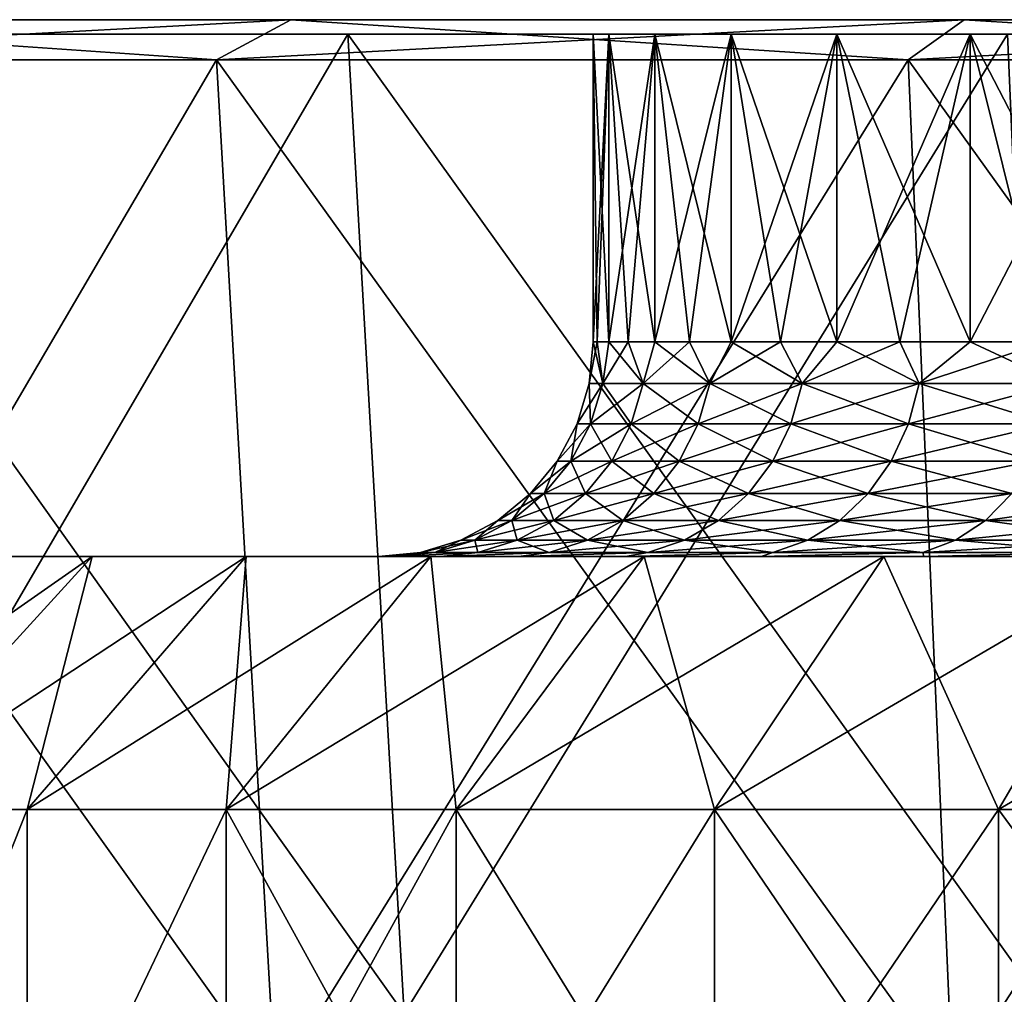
# Model space of a CAD drawing. Header units: metres. Extents: x -109 to 109, y -78 to 121.
# Tile 330 of 656: x -87.79 to -84.12, y 116.9 to 120.53. Entities that reach past the tile are written whole.
import ezdxf

# ---------------------------------------------------------------- set-up
doc = ezdxf.new("R2010")
doc.units = ezdxf.units.M
doc.layers.add('solid_508554_SW0001', color=7, linetype='CONTINUOUS')

msp = doc.modelspace()

# ---------------------------------------------------------------- linework, layer by layer
at = {"layer": 'solid_508554_SW0001'}
for points in [[(-89.555122, 120.375626, -2.237375), (-87.052757, 120.375626, -1.260948), (-89.213402, 120.525627, -3.016418)], [(-89.555122, 120.375626, -61.762623), (-89.213402, 120.525627, -60.983582), (-86.776527, 120.525627, -61.93446)], [(-87.052757, 120.375626, -62.739052), (-89.555122, 120.375626, -61.762623), (-86.776527, 120.525627, -61.93446)], [(-89.213402, 120.525627, -60.983582), (-89.213402, 120.525627, -3.016418), (-86.776527, 120.525627, -2.065542)], [(-87.052757, 120.375626, -1.260948), (-86.776527, 120.525627, -2.065542), (-89.213402, 120.525627, -3.016418)], [(-86.776527, 120.525627, -61.93446), (-89.213402, 120.525627, -60.983582), (-86.776527, 120.525627, -2.065542)], [(-87.052757, 120.375626, -1.260948), (-84.478271, 120.375626, -0.49449), (-86.776527, 120.525627, -2.065542)], [(-87.052757, 120.375626, -62.739052), (-86.776527, 120.525627, -61.93446), (-84.269417, 120.525627, -62.680855)], [(-84.478271, 120.375626, -63.505508), (-87.052757, 120.375626, -62.739052), (-84.269417, 120.525627, -62.680855)], [(-86.776527, 120.525627, -61.93446), (-86.776527, 120.525627, -2.065542), (-84.269417, 120.525627, -1.319146)], [(-84.478271, 120.375626, -0.49449), (-84.269417, 120.525627, -1.319146), (-86.776527, 120.525627, -2.065542)], [(-84.269417, 120.525627, -62.680855), (-86.776527, 120.525627, -61.93446), (-84.269417, 120.525627, -1.319146)], [(-84.478271, 120.375626, -0.49449), (-81.849228, 120.375626, 0.056758), (-84.269417, 120.525627, -1.319146)], [(-84.478271, 120.375626, -63.505508), (-84.269417, 120.525627, -62.680855), (-81.709183, 120.525627, -63.21767)], [(-81.849228, 120.375626, -64.056755), (-84.478271, 120.375626, -63.505508), (-81.709183, 120.525627, -63.21767)], [(-84.269417, 120.525627, -62.680855), (-84.269417, 120.525627, -1.319146), (-81.709183, 120.525627, -0.782329)], [(-81.849228, 120.375626, 0.056758), (-81.709183, 120.525627, -0.782329), (-84.269417, 120.525627, -1.319146)], [(-81.709183, 120.525627, -63.21767), (-84.269417, 120.525627, -62.680855), (-81.709183, 120.525627, -0.782329)], [(-107.493866, 120.472069, -32), (-85.650002, 120.472069, -32), (-85.592468, 120.472069, -30.975542)], [(-107.388008, 120.472069, -34.559429), (-85.650002, 120.472069, -32), (-107.493866, 120.472069, -32)], [(-107.493866, 120.472069, -32), (-85.592468, 120.472069, -30.975542), (-85.420593, 120.472069, -29.963955)], [(-107.388008, 120.472069, -29.440571), (-107.493866, 120.472069, -32), (-85.420593, 120.472069, -29.963955)], [(-107.388008, 120.472069, -34.559429), (-85.592468, 120.472069, -33.024456), (-85.650002, 120.472069, -32)], [(-107.388008, 120.472069, -34.559429), (-85.136536, 120.472069, -35.022038), (-85.420593, 120.472069, -34.036045)], [(-107.071152, 120.472069, -37.101395), (-85.136536, 120.472069, -35.022038), (-107.388008, 120.472069, -34.559429)], [(-107.388008, 120.472069, -34.559429), (-85.420593, 120.472069, -34.036045), (-85.592468, 120.472069, -33.024456)], [(-107.388008, 120.472069, -29.440571), (-85.420593, 120.472069, -29.963955), (-85.136536, 120.472069, -28.977964)], [(-107.388008, 120.472069, -29.440571), (-85.136536, 120.472069, -28.977964), (-84.743866, 120.472069, -28.029972)], [(-107.388008, 120.472069, -29.440571), (-84.743866, 120.472069, -28.029972), (-84.24752, 120.472069, -27.131905)], [(-107.388008, 120.472069, -29.440571), (-84.24752, 120.472069, -27.131905), (-107.071152, 120.472069, -26.898607)], [(-107.071152, 120.472069, -37.101395), (-83.653748, 120.472069, -37.704941), (-84.24752, 120.472069, -36.868095)], [(-106.545464, 120.472069, -39.608521), (-83.653748, 120.472069, -37.704941), (-107.071152, 120.472069, -37.101395)], [(-107.071152, 120.472069, -37.101395), (-84.24752, 120.472069, -36.868095), (-84.743866, 120.472069, -35.970028)], [(-107.071152, 120.472069, -37.101395), (-84.743866, 120.472069, -35.970028), (-85.136536, 120.472069, -35.022038)], [(-107.071152, 120.472069, -26.898607), (-84.24752, 120.472069, -27.131905), (-83.653748, 120.472069, -26.295057)], [(-107.071152, 120.472069, -26.898607), (-83.653748, 120.472069, -26.295057), (-82.970009, 120.472069, -25.529959)], [(-107.071152, 120.472069, -26.898607), (-82.970009, 120.472069, -25.529959), (-82.204918, 120.472069, -24.84623)], [(-107.071152, 120.472069, -26.898607), (-82.204918, 120.472069, -24.84623), (-106.545464, 120.472069, -24.391479)], [(-106.545464, 120.472069, -39.608521), (-81.368088, 120.472069, -39.747532), (-82.204918, 120.472069, -39.15377)], [(-105.814537, 120.472069, -42.063679), (-81.368088, 120.472069, -39.747532), (-106.545464, 120.472069, -39.608521)], [(-106.545464, 120.472069, -39.608521), (-82.204918, 120.472069, -39.15377), (-82.970009, 120.472069, -38.470043)], [(-106.545464, 120.472069, -39.608521), (-82.970009, 120.472069, -38.470043), (-83.653748, 120.472069, -37.704941)], [(-106.545464, 120.472069, -24.391479), (-82.204918, 120.472069, -24.84623), (-81.368088, 120.472069, -24.25247)], [(-106.545464, 120.472069, -24.391479), (-81.368088, 120.472069, -24.25247), (-80.470047, 120.472069, -23.75614)], [(-106.545464, 120.472069, -24.391479), (-80.470047, 120.472069, -23.75614), (-79.522072, 120.472069, -23.363476)], [(-106.545464, 120.472069, -24.391479), (-79.522072, 120.472069, -23.363476), (-78.536087, 120.472069, -23.079414)], [(-106.545464, 120.472069, -24.391479), (-78.536087, 120.472069, -23.079414), (-77.524483, 120.472069, -22.907536)], [(-106.545464, 120.472069, -24.391479), (-77.524483, 120.472069, -22.907536), (-76.5, 120.472069, -22.850002)], [(-106.545464, 120.472069, -24.391479), (-76.5, 120.472069, -22.850002), (-105.814537, 120.472069, -21.936319)], [(-105.814537, 120.472069, -42.063679), (-76.5, 120.472069, -41.149998), (-77.524483, 120.472069, -41.092464)], [(-47.185463, 120.472069, -42.063679), (-76.5, 120.472069, -41.149998), (-105.814537, 120.472069, -42.063679)], [(-105.814537, 120.472069, -42.063679), (-77.524483, 120.472069, -41.092464), (-78.536087, 120.472069, -40.920586)], [(-105.814537, 120.472069, -42.063679), (-78.536087, 120.472069, -40.920586), (-79.522072, 120.472069, -40.636524)], [(-105.814537, 120.472069, -42.063679), (-79.522072, 120.472069, -40.636524), (-80.470047, 120.472069, -40.243858)], [(-105.814537, 120.472069, -42.063679), (-80.470047, 120.472069, -40.243858), (-81.368088, 120.472069, -39.747532)], [(-105.814537, 120.472069, -21.936319), (-76.5, 120.472069, -22.850002), (-47.185463, 120.472069, -21.936319)], [(-47.185463, 120.472069, -42.063679), (-105.814537, 120.472069, -42.063679), (-104.883354, 120.472069, -44.450096)], [(-105.814537, 120.472069, -21.936319), (-47.185463, 120.472069, -21.936319), (-48.116646, 120.472069, -19.549902)], [(-105.814537, 120.472069, -21.936319), (-48.116646, 120.472069, -19.549902), (-104.883354, 120.472069, -19.549902)], [(-48.116646, 120.472069, -44.450096), (-104.883354, 120.472069, -44.450096), (-103.758278, 120.472069, -46.751465)], [(-47.185463, 120.472069, -42.063679), (-104.883354, 120.472069, -44.450096), (-48.116646, 120.472069, -44.450096)], [(-104.883354, 120.472069, -19.549902), (-48.116646, 120.472069, -19.549902), (-49.241718, 120.472069, -17.248533)], [(-104.883354, 120.472069, -19.549902), (-49.241718, 120.472069, -17.248533), (-103.758278, 120.472069, -17.248533)], [(-49.241718, 120.472069, -46.751465), (-103.758278, 120.472069, -46.751465), (-102.447006, 120.472069, -48.952061)], [(-48.116646, 120.472069, -44.450096), (-103.758278, 120.472069, -46.751465), (-49.241718, 120.472069, -46.751465)], [(-103.758278, 120.472069, -17.248533), (-49.241718, 120.472069, -17.248533), (-50.55299, 120.472069, -15.047938)], [(-103.758278, 120.472069, -17.248533), (-50.55299, 120.472069, -15.047938), (-102.447006, 120.472069, -15.047938)], [(-50.55299, 120.472069, -48.952061), (-102.447006, 120.472069, -48.952061), (-100.958496, 120.472069, -51.03685)], [(-49.241718, 120.472069, -46.751465), (-102.447006, 120.472069, -48.952061), (-50.55299, 120.472069, -48.952061)], [(-102.447006, 120.472069, -15.047938), (-50.55299, 120.472069, -15.047938), (-52.041504, 120.472069, -12.963151)], [(-102.447006, 120.472069, -15.047938), (-52.041504, 120.472069, -12.963151), (-100.958496, 120.472069, -12.963151)], [(-52.041504, 120.472069, -51.03685), (-100.958496, 120.472069, -51.03685), (-99.302917, 120.472069, -52.991585)], [(-50.55299, 120.472069, -48.952061), (-100.958496, 120.472069, -51.03685), (-52.041504, 120.472069, -51.03685)], [(-100.958496, 120.472069, -12.963151), (-52.041504, 120.472069, -12.963151), (-53.697083, 120.472069, -11.008415)], [(-100.958496, 120.472069, -12.963151), (-53.697083, 120.472069, -11.008415), (-99.302917, 120.472069, -11.008415)], [(-53.697083, 120.472069, -52.991585), (-99.302917, 120.472069, -52.991585), (-97.491585, 120.472069, -54.802917)], [(-52.041504, 120.472069, -51.03685), (-99.302917, 120.472069, -52.991585), (-53.697083, 120.472069, -52.991585)], [(-99.302917, 120.472069, -11.008415), (-53.697083, 120.472069, -11.008415), (-55.508415, 120.472069, -9.197082)], [(-99.302917, 120.472069, -11.008415), (-55.508415, 120.472069, -9.197082), (-97.491585, 120.472069, -9.197082)], [(-55.508415, 120.472069, -54.802917), (-97.491585, 120.472069, -54.802917), (-95.53685, 120.472069, -56.458496)], [(-53.697083, 120.472069, -52.991585), (-97.491585, 120.472069, -54.802917), (-55.508415, 120.472069, -54.802917)], [(-97.491585, 120.472069, -9.197082), (-55.508415, 120.472069, -9.197082), (-57.46315, 120.472069, -7.541502)], [(-97.491585, 120.472069, -9.197082), (-57.46315, 120.472069, -7.541502), (-95.53685, 120.472069, -7.541502)], [(-57.46315, 120.472069, -56.458496), (-95.53685, 120.472069, -56.458496), (-93.452065, 120.472069, -57.94701)], [(-55.508415, 120.472069, -54.802917), (-95.53685, 120.472069, -56.458496), (-57.46315, 120.472069, -56.458496)], [(-95.53685, 120.472069, -7.541502), (-57.46315, 120.472069, -7.541502), (-59.547939, 120.472069, -6.052991)], [(-95.53685, 120.472069, -7.541502), (-59.547939, 120.472069, -6.052991), (-93.452065, 120.472069, -6.052991)], [(-59.547939, 120.472069, -57.94701), (-93.452065, 120.472069, -57.94701), (-91.251465, 120.472069, -59.258282)], [(-57.46315, 120.472069, -56.458496), (-93.452065, 120.472069, -57.94701), (-59.547939, 120.472069, -57.94701)], [(-93.452065, 120.472069, -6.052991), (-59.547939, 120.472069, -6.052991), (-61.748535, 120.472069, -4.741719)], [(-93.452065, 120.472069, -6.052991), (-61.748535, 120.472069, -4.741719), (-91.251465, 120.472069, -4.741719)], [(-61.748535, 120.472069, -59.258282), (-91.251465, 120.472069, -59.258282), (-88.950096, 120.472069, -60.383354)], [(-59.547939, 120.472069, -57.94701), (-91.251465, 120.472069, -59.258282), (-61.748535, 120.472069, -59.258282)], [(-91.251465, 120.472069, -4.741719), (-61.748535, 120.472069, -4.741719), (-64.049904, 120.472069, -3.616647)], [(-91.251465, 120.472069, -4.741719), (-64.049904, 120.472069, -3.616647), (-88.950096, 120.472069, -3.616647)], [(-88.950096, 120.472069, -60.383354), (-88.691635, 116.823257, -59.794167), (-86.354774, 116.823257, -60.706013)], [(-86.563683, 120.472069, -61.314537), (-88.950096, 120.472069, -60.383354), (-86.354774, 116.823257, -60.706013)], [(-64.049904, 120.472069, -60.383354), (-88.950096, 120.472069, -60.383354), (-86.563683, 120.472069, -61.314537)], [(-61.748535, 120.472069, -59.258282), (-88.950096, 120.472069, -60.383354), (-64.049904, 120.472069, -60.383354)], [(-88.950096, 120.472069, -3.616647), (-86.563683, 120.472069, -2.685465), (-88.691658, 116.823257, -4.205842)], [(-88.950096, 120.472069, -3.616647), (-64.049904, 120.472069, -3.616647), (-66.436317, 120.472069, -2.685465)], [(-88.950096, 120.472069, -3.616647), (-66.436317, 120.472069, -2.685465), (-86.563683, 120.472069, -2.685465)], [(-86.563683, 120.472069, -2.685465), (-86.354782, 116.823257, -3.29399), (-88.691658, 116.823257, -4.205842)], [(-86.563683, 120.472069, -61.314537), (-86.354774, 116.823257, -60.706013), (-83.950592, 116.823257, -61.421768)], [(-84.108521, 120.472069, -62.045467), (-86.563683, 120.472069, -61.314537), (-83.950592, 116.823257, -61.421768)], [(-66.436317, 120.472069, -61.314537), (-86.563683, 120.472069, -61.314537), (-84.108521, 120.472069, -62.045467)], [(-64.049904, 120.472069, -60.383354), (-86.563683, 120.472069, -61.314537), (-66.436317, 120.472069, -61.314537)], [(-86.563683, 120.472069, -2.685465), (-84.108521, 120.472069, -1.954533), (-86.354782, 116.823257, -3.29399)], [(-86.563683, 120.472069, -2.685465), (-66.436317, 120.472069, -2.685465), (-68.891479, 120.472069, -1.954533)], [(-86.563683, 120.472069, -2.685465), (-68.891479, 120.472069, -1.954533), (-84.108521, 120.472069, -1.954533)], [(-84.108521, 120.472069, -1.954533), (-83.9506, 116.823257, -2.578234), (-86.354782, 116.823257, -3.29399)], [(-85.592468, 120.472069, -33.024456), (-85.650002, 119.325623, -32), (-85.650002, 120.472069, -32)], [(-85.635605, 119.325623, -31.486956), (-85.650002, 120.472069, -32), (-85.650002, 119.325623, -32)], [(-85.635605, 119.325623, -31.486956), (-85.592468, 119.325623, -30.975527), (-85.650002, 120.472069, -32)], [(-85.592468, 120.472069, -30.975542), (-85.650002, 120.472069, -32), (-85.592468, 119.325623, -30.975527)], [(-85.592468, 120.472069, -33.024456), (-85.635605, 119.325623, -32.513042), (-85.650002, 119.325623, -32)], [(-85.592468, 120.472069, -33.024456), (-85.592468, 119.325623, -33.024475), (-85.635605, 119.325623, -32.513042)], [(-85.420593, 120.472069, -34.036045), (-85.520721, 119.325623, -33.532681), (-85.592468, 119.325623, -33.024475)], [(-85.592468, 120.472069, -33.024456), (-85.420593, 120.472069, -34.036045), (-85.592468, 119.325623, -33.024475)], [(-85.592468, 120.472069, -30.975542), (-85.520721, 119.325623, -30.467319), (-85.420593, 119.325623, -29.963936)], [(-85.420593, 120.472069, -29.963955), (-85.592468, 120.472069, -30.975542), (-85.420593, 119.325623, -29.963936)], [(-85.592468, 120.472069, -30.975542), (-85.592468, 119.325623, -30.975527), (-85.520721, 119.325623, -30.467319)], [(-85.420593, 120.472069, -34.036045), (-85.420593, 119.325623, -34.036064), (-85.520721, 119.325623, -33.532681)], [(-85.136536, 120.472069, -35.022038), (-85.292397, 119.325623, -34.533043), (-85.420593, 119.325623, -34.036064)], [(-85.420593, 120.472069, -34.036045), (-85.136536, 120.472069, -35.022038), (-85.420593, 119.325623, -34.036064)], [(-85.420593, 120.472069, -29.963955), (-85.292397, 119.325623, -29.466959), (-85.136536, 119.325623, -28.977951)], [(-85.136536, 120.472069, -28.977964), (-85.420593, 120.472069, -29.963955), (-85.136536, 119.325623, -28.977951)], [(-85.420593, 120.472069, -29.963955), (-85.420593, 119.325623, -29.963936), (-85.292397, 119.325623, -29.466959)], [(-85.136536, 120.472069, -35.022038), (-85.136536, 119.325623, -35.022049), (-85.292397, 119.325623, -34.533043)], [(-84.743866, 120.472069, -35.970028), (-84.953499, 119.325623, -35.501549), (-85.136536, 119.325623, -35.022049)], [(-85.136536, 120.472069, -35.022038), (-84.743866, 120.472069, -35.970028), (-85.136536, 119.325623, -35.022049)], [(-85.136536, 120.472069, -28.977964), (-84.953499, 119.325623, -28.498451), (-84.743866, 119.325623, -28.029968)], [(-84.743866, 120.472069, -28.029972), (-85.136536, 120.472069, -28.977964), (-84.743866, 119.325623, -28.029968)], [(-85.136536, 120.472069, -28.977964), (-85.136536, 119.325623, -28.977951), (-84.953499, 119.325623, -28.498451)], [(-84.743866, 120.472069, -35.970028), (-84.743866, 119.325623, -35.970032), (-84.953499, 119.325623, -35.501549)], [(-84.24752, 120.472069, -36.868095), (-84.508301, 119.325623, -36.426022), (-84.743866, 119.325623, -35.970032)], [(-84.743866, 120.472069, -35.970028), (-84.24752, 120.472069, -36.868095), (-84.743866, 119.325623, -35.970032)], [(-84.743866, 120.472069, -28.029972), (-84.508301, 119.325623, -27.573978), (-84.247528, 119.325623, -27.131912)], [(-84.24752, 120.472069, -27.131905), (-84.743866, 120.472069, -28.029972), (-84.247528, 119.325623, -27.131912)], [(-84.743866, 120.472069, -28.029972), (-84.743866, 119.325623, -28.029968), (-84.508301, 119.325623, -27.573978)], [(-84.24752, 120.472069, -36.868095), (-84.247528, 119.325623, -36.868088), (-84.508301, 119.325623, -36.426022)], [(-83.653748, 120.472069, -37.704941), (-83.962387, 119.325623, -37.294834), (-84.247528, 119.325623, -36.868088)], [(-84.24752, 120.472069, -36.868095), (-83.653748, 120.472069, -37.704941), (-84.247528, 119.325623, -36.868088)], [(-84.24752, 120.472069, -27.131905), (-84.247528, 119.325623, -27.131912), (-83.962387, 119.325623, -26.705164)], [(-84.24752, 120.472069, -27.131905), (-83.962387, 119.325623, -26.705164), (-83.653763, 119.325623, -26.295074)], [(-83.653748, 120.472069, -26.295057), (-84.24752, 120.472069, -27.131905), (-83.653763, 119.325623, -26.295074)], [(-89.285042, 116.562782, -61.146954), (-89.555122, 120.375626, -61.762623), (-87.052757, 120.375626, -62.739052)], [(-86.834442, 116.562782, -1.896821), (-87.052757, 120.375626, -1.260948), (-89.555122, 120.375626, -2.237375)], [(-89.285042, 116.562782, -2.853048), (-86.834442, 116.562782, -1.896821), (-89.555122, 120.375626, -2.237375)], [(-86.834442, 116.562782, -62.10318), (-89.285042, 116.562782, -61.146954), (-87.052757, 120.375626, -62.739052)], [(-86.834442, 116.562782, -62.10318), (-87.052757, 120.375626, -62.739052), (-84.478271, 120.375626, -63.505508)], [(-84.313232, 116.562782, -1.146225), (-84.478271, 120.375626, -0.49449), (-87.052757, 120.375626, -1.260948)], [(-86.834442, 116.562782, -1.896821), (-84.313232, 116.562782, -1.146225), (-87.052757, 120.375626, -1.260948)], [(-84.313232, 116.562782, -62.853775), (-86.834442, 116.562782, -62.10318), (-84.478271, 120.375626, -63.505508)], [(-84.313232, 116.562782, -62.853775), (-84.478271, 120.375626, -63.505508), (-81.849228, 120.375626, -64.056755)], [(-81.738663, 116.562782, -0.606395), (-81.849228, 120.375626, 0.056758), (-84.478271, 120.375626, -0.49449)], [(-84.313232, 116.562782, -1.146225), (-81.738663, 116.562782, -0.606395), (-84.478271, 120.375626, -0.49449)], [(-81.738663, 116.562782, -63.393604), (-84.313232, 116.562782, -62.853775), (-81.849228, 120.375626, -64.056755)], [(-85.665192, 119.170479, -32), (-85.650002, 119.325623, -32), (-85.635605, 119.325623, -32.513042)], [(-85.614983, 119.170479, -31.041977), (-85.650002, 119.325623, -32), (-85.665192, 119.170479, -32)], [(-85.614983, 119.170479, -32.958023), (-85.665192, 119.170479, -32), (-85.635605, 119.325623, -32.513042)], [(-85.614983, 119.170479, -31.041977), (-85.635605, 119.325623, -31.486956), (-85.650002, 119.325623, -32)], [(-85.614983, 119.170479, -32.958023), (-85.635605, 119.325623, -32.513042), (-85.592468, 119.325623, -33.024475)], [(-85.614983, 119.170479, -31.041977), (-85.592468, 119.325623, -30.975527), (-85.635605, 119.325623, -31.486956)], [(-85.614983, 119.170479, -32.958023), (-85.592468, 119.325623, -33.024475), (-85.520721, 119.325623, -33.532681)], [(-85.464905, 119.170479, -33.905548), (-85.614983, 119.170479, -32.958023), (-85.520721, 119.325623, -33.532681)], [(-85.614983, 119.170479, -31.041977), (-85.464905, 119.170479, -30.09445), (-85.592468, 119.325623, -30.975527)], [(-85.464905, 119.170479, -30.09445), (-85.520721, 119.325623, -30.467319), (-85.592468, 119.325623, -30.975527)], [(-85.464905, 119.170479, -33.905548), (-85.520721, 119.325623, -33.532681), (-85.420593, 119.325623, -34.036064)], [(-85.464905, 119.170479, -30.09445), (-85.420593, 119.325623, -29.963936), (-85.520721, 119.325623, -30.467319)], [(-85.464905, 119.170479, -33.905548), (-85.420593, 119.325623, -34.036064), (-85.292397, 119.325623, -34.533043)], [(-85.216614, 119.170479, -34.832199), (-85.464905, 119.170479, -33.905548), (-85.292397, 119.325623, -34.533043)], [(-85.464905, 119.170479, -30.09445), (-85.216614, 119.170479, -29.167801), (-85.420593, 119.325623, -29.963936)], [(-85.216614, 119.170479, -29.167801), (-85.292397, 119.325623, -29.466959), (-85.420593, 119.325623, -29.963936)], [(-85.216614, 119.170479, -34.832199), (-85.292397, 119.325623, -34.533043), (-85.136536, 119.325623, -35.022049)], [(-85.216614, 119.170479, -29.167801), (-85.136536, 119.325623, -28.977951), (-85.292397, 119.325623, -29.466959)], [(-85.216614, 119.170479, -34.832199), (-85.136536, 119.325623, -35.022049), (-84.953499, 119.325623, -35.501549)], [(-84.872818, 119.170479, -35.727818), (-85.216614, 119.170479, -34.832199), (-84.953499, 119.325623, -35.501549)], [(-85.216614, 119.170479, -29.167801), (-84.872818, 119.170479, -28.272182), (-85.136536, 119.325623, -28.977951)], [(-84.872818, 119.170479, -28.272182), (-84.953499, 119.325623, -28.498451), (-85.136536, 119.325623, -28.977951)], [(-84.872818, 119.170479, -35.727818), (-84.953499, 119.325623, -35.501549), (-84.743866, 119.325623, -35.970032)], [(-84.872818, 119.170479, -28.272182), (-84.743866, 119.325623, -28.029968), (-84.953499, 119.325623, -28.498451)], [(-84.872818, 119.170479, -35.727818), (-84.743866, 119.325623, -35.970032), (-84.508301, 119.325623, -36.426022)], [(-84.437286, 119.170479, -36.582596), (-84.872818, 119.170479, -35.727818), (-84.508301, 119.325623, -36.426022)], [(-84.872818, 119.170479, -28.272182), (-84.437286, 119.170479, -27.417406), (-84.743866, 119.325623, -28.029968)], [(-84.437286, 119.170479, -27.417406), (-84.508301, 119.325623, -27.573978), (-84.743866, 119.325623, -28.029968)], [(-84.437286, 119.170479, -36.582596), (-84.508301, 119.325623, -36.426022), (-84.247528, 119.325623, -36.868088)], [(-84.437286, 119.170479, -27.417406), (-84.247528, 119.325623, -27.131912), (-84.508301, 119.325623, -27.573978)], [(-84.437286, 119.170479, -36.582596), (-84.247528, 119.325623, -36.868088), (-83.962387, 119.325623, -37.294834)], [(-83.914795, 119.170479, -37.387161), (-84.437286, 119.170479, -36.582596), (-83.962387, 119.325623, -37.294834)], [(-84.437286, 119.170479, -27.417406), (-83.914795, 119.170479, -26.612837), (-84.247528, 119.325623, -27.131912)], [(-83.914795, 119.170479, -26.612837), (-83.962387, 119.325623, -26.705164), (-84.247528, 119.325623, -27.131912)], [(-85.710594, 119.020203, -32), (-85.665192, 119.170479, -32), (-85.614983, 119.170479, -32.958023)], [(-85.660141, 119.020203, -31.037231), (-85.665192, 119.170479, -32), (-85.710594, 119.020203, -32)], [(-85.660141, 119.020203, -32.962769), (-85.710594, 119.020203, -32), (-85.614983, 119.170479, -32.958023)], [(-85.660141, 119.020203, -31.037231), (-85.614983, 119.170479, -31.041977), (-85.665192, 119.170479, -32)], [(-85.660141, 119.020203, -32.962769), (-85.614983, 119.170479, -32.958023), (-85.464905, 119.170479, -33.905548)], [(-85.509323, 119.020203, -33.914989), (-85.660141, 119.020203, -32.962769), (-85.464905, 119.170479, -33.905548)], [(-85.660141, 119.020203, -31.037231), (-85.509323, 119.020203, -30.085009), (-85.614983, 119.170479, -31.041977)], [(-85.509323, 119.020203, -30.085009), (-85.464905, 119.170479, -30.09445), (-85.614983, 119.170479, -31.041977)], [(-85.509323, 119.020203, -33.914989), (-85.464905, 119.170479, -33.905548), (-85.216614, 119.170479, -34.832199)], [(-85.259796, 119.020203, -34.84623), (-85.509323, 119.020203, -33.914989), (-85.216614, 119.170479, -34.832199)], [(-85.509323, 119.020203, -30.085009), (-85.259796, 119.020203, -29.153769), (-85.464905, 119.170479, -30.09445)], [(-85.259796, 119.020203, -29.153769), (-85.216614, 119.170479, -29.167801), (-85.464905, 119.170479, -30.09445)], [(-85.259796, 119.020203, -34.84623), (-85.216614, 119.170479, -34.832199), (-84.872818, 119.170479, -35.727818)], [(-84.914299, 119.020203, -35.746288), (-85.259796, 119.020203, -34.84623), (-84.872818, 119.170479, -35.727818)], [(-85.259796, 119.020203, -29.153769), (-84.914299, 119.020203, -28.253714), (-85.216614, 119.170479, -29.167801)], [(-84.914299, 119.020203, -28.253714), (-84.872818, 119.170479, -28.272182), (-85.216614, 119.170479, -29.167801)], [(-84.914299, 119.020203, -35.746288), (-84.872818, 119.170479, -35.727818), (-84.437286, 119.170479, -36.582596)], [(-84.476608, 119.020203, -36.605297), (-84.914299, 119.020203, -35.746288), (-84.437286, 119.170479, -36.582596)], [(-84.914299, 119.020203, -28.253714), (-84.476608, 119.020203, -27.394701), (-84.872818, 119.170479, -28.272182)], [(-84.476608, 119.020203, -27.394701), (-84.437286, 119.170479, -27.417406), (-84.872818, 119.170479, -28.272182)], [(-84.476608, 119.020203, -36.605297), (-84.437286, 119.170479, -36.582596), (-83.914795, 119.170479, -37.387161)], [(-83.95153, 119.020203, -37.413853), (-84.476608, 119.020203, -36.605297), (-83.914795, 119.170479, -37.387161)], [(-84.476608, 119.020203, -27.394701), (-83.95153, 119.020203, -26.586147), (-84.437286, 119.170479, -27.417406)], [(-83.95153, 119.020203, -26.586147), (-83.914795, 119.170479, -26.612837), (-84.437286, 119.170479, -27.417406)], [(-85.784477, 118.881691, -32), (-85.710594, 119.020203, -32), (-85.660141, 119.020203, -32.962769)], [(-85.733612, 118.881691, -31.029509), (-85.710594, 119.020203, -32), (-85.784477, 118.881691, -32)], [(-85.733612, 118.881691, -32.970493), (-85.784477, 118.881691, -32), (-85.660141, 119.020203, -32.962769)], [(-85.733612, 118.881691, -31.029509), (-85.660141, 119.020203, -31.037231), (-85.710594, 119.020203, -32)], [(-85.733612, 118.881691, -32.970493), (-85.660141, 119.020203, -32.962769), (-85.509323, 119.020203, -33.914989)], [(-85.581589, 118.881691, -33.930351), (-85.733612, 118.881691, -32.970493), (-85.509323, 119.020203, -33.914989)], [(-85.733612, 118.881691, -31.029509), (-85.581589, 118.881691, -30.069649), (-85.660141, 119.020203, -31.037231)], [(-85.581589, 118.881691, -30.069649), (-85.509323, 119.020203, -30.085009), (-85.660141, 119.020203, -31.037231)], [(-85.581589, 118.881691, -33.930351), (-85.509323, 119.020203, -33.914989), (-85.259796, 119.020203, -34.84623)], [(-85.330063, 118.881691, -34.869061), (-85.581589, 118.881691, -33.930351), (-85.259796, 119.020203, -34.84623)], [(-85.581589, 118.881691, -30.069649), (-85.330063, 118.881691, -29.130939), (-85.509323, 119.020203, -30.085009)], [(-85.330063, 118.881691, -29.130939), (-85.259796, 119.020203, -29.153769), (-85.509323, 119.020203, -30.085009)], [(-85.330063, 118.881691, -34.869061), (-85.259796, 119.020203, -34.84623), (-84.914299, 119.020203, -35.746288)], [(-84.981789, 118.881691, -35.776337), (-85.330063, 118.881691, -34.869061), (-84.914299, 119.020203, -35.746288)], [(-85.330063, 118.881691, -29.130939), (-84.981789, 118.881691, -28.223663), (-85.259796, 119.020203, -29.153769)], [(-84.981789, 118.881691, -28.223663), (-84.914299, 119.020203, -28.253714), (-85.259796, 119.020203, -29.153769)], [(-84.981789, 118.881691, -35.776337), (-84.914299, 119.020203, -35.746288), (-84.476608, 119.020203, -36.605297)], [(-84.540588, 118.881691, -36.642239), (-84.981789, 118.881691, -35.776337), (-84.476608, 119.020203, -36.605297)], [(-84.981789, 118.881691, -28.223663), (-84.540588, 118.881691, -27.357761), (-84.914299, 119.020203, -28.253714)], [(-84.540588, 118.881691, -27.357761), (-84.476608, 119.020203, -27.394701), (-84.914299, 119.020203, -28.253714)], [(-84.540588, 118.881691, -36.642239), (-84.476608, 119.020203, -36.605297), (-83.95153, 119.020203, -37.413853)], [(-84.011299, 118.881691, -37.457279), (-84.540588, 118.881691, -36.642239), (-83.95153, 119.020203, -37.413853)], [(-84.540588, 118.881691, -27.357761), (-84.011299, 118.881691, -26.542723), (-84.476608, 119.020203, -27.394701)], [(-84.011299, 118.881691, -26.542723), (-83.95153, 119.020203, -26.586147), (-84.476608, 119.020203, -27.394701)], [(-85.88398, 118.760277, -32), (-85.784477, 118.881691, -32), (-85.733612, 118.881691, -32.970493)], [(-85.832573, 118.760277, -31.019106), (-85.784477, 118.881691, -32), (-85.88398, 118.760277, -32)], [(-85.832573, 118.760277, -32.980892), (-85.88398, 118.760277, -32), (-85.733612, 118.881691, -32.970493)], [(-85.832573, 118.760277, -31.019106), (-85.733612, 118.881691, -31.029509), (-85.784477, 118.881691, -32)], [(-85.832573, 118.760277, -32.980892), (-85.733612, 118.881691, -32.970493), (-85.581589, 118.881691, -33.930351)], [(-85.678917, 118.760277, -33.951038), (-85.832573, 118.760277, -32.980892), (-85.581589, 118.881691, -33.930351)], [(-85.832573, 118.760277, -31.019106), (-85.678917, 118.760277, -30.04896), (-85.733612, 118.881691, -31.029509)], [(-85.678917, 118.760277, -30.04896), (-85.581589, 118.881691, -30.069649), (-85.733612, 118.881691, -31.029509)], [(-85.678917, 118.760277, -33.951038), (-85.581589, 118.881691, -33.930351), (-85.330063, 118.881691, -34.869061)], [(-85.424698, 118.760277, -34.899811), (-85.678917, 118.760277, -33.951038), (-85.330063, 118.881691, -34.869061)], [(-85.678917, 118.760277, -30.04896), (-85.424698, 118.760277, -29.100191), (-85.581589, 118.881691, -30.069649)], [(-85.424698, 118.760277, -29.100191), (-85.330063, 118.881691, -29.130939), (-85.581589, 118.881691, -30.069649)], [(-85.424698, 118.760277, -34.899811), (-85.330063, 118.881691, -34.869061), (-84.981789, 118.881691, -35.776337)], [(-85.072693, 118.760277, -35.816811), (-85.424698, 118.760277, -34.899811), (-84.981789, 118.881691, -35.776337)], [(-85.424698, 118.760277, -29.100191), (-85.072693, 118.760277, -28.183191), (-85.330063, 118.881691, -29.130939)], [(-85.072693, 118.760277, -28.183191), (-84.981789, 118.881691, -28.223663), (-85.330063, 118.881691, -29.130939)], [(-85.072693, 118.760277, -35.816811), (-84.981789, 118.881691, -35.776337), (-84.540588, 118.881691, -36.642239)], [(-84.62677, 118.760277, -36.69199), (-85.072693, 118.760277, -35.816811), (-84.540588, 118.881691, -36.642239)], [(-85.072693, 118.760277, -28.183191), (-84.62677, 118.760277, -27.30801), (-84.981789, 118.881691, -28.223663)], [(-84.62677, 118.760277, -27.30801), (-84.540588, 118.881691, -27.357761), (-84.981789, 118.881691, -28.223663)], [(-84.62677, 118.760277, -36.69199), (-84.540588, 118.881691, -36.642239), (-84.011299, 118.881691, -37.457279)], [(-84.091797, 118.760277, -37.515766), (-84.62677, 118.760277, -36.69199), (-84.011299, 118.881691, -37.457279)], [(-84.62677, 118.760277, -27.30801), (-84.091797, 118.760277, -26.484234), (-84.540588, 118.881691, -27.357761)], [(-84.091797, 118.760277, -26.484234), (-84.011299, 118.881691, -26.542723), (-84.540588, 118.881691, -27.357761)], [(-86.00528, 118.660622, -32), (-85.88398, 118.760277, -32), (-85.832573, 118.760277, -32.980892)], [(-85.953209, 118.660622, -31.006428), (-85.88398, 118.760277, -32), (-86.00528, 118.660622, -32)], [(-85.953209, 118.660622, -32.993572), (-86.00528, 118.660622, -32), (-85.832573, 118.760277, -32.980892)], [(-85.953209, 118.660622, -31.006428), (-85.832573, 118.760277, -31.019106), (-85.88398, 118.760277, -32)], [(-85.953209, 118.660622, -32.993572), (-85.832573, 118.760277, -32.980892), (-85.678917, 118.760277, -33.951038)], [(-85.797569, 118.660622, -33.976261), (-85.953209, 118.660622, -32.993572), (-85.678917, 118.760277, -33.951038)], [(-85.953209, 118.660622, -31.006428), (-85.797569, 118.660622, -30.023741), (-85.832573, 118.760277, -31.019106)], [(-85.797569, 118.660622, -30.023741), (-85.678917, 118.760277, -30.04896), (-85.832573, 118.760277, -31.019106)], [(-85.797569, 118.660622, -33.976261), (-85.678917, 118.760277, -33.951038), (-85.424698, 118.760277, -34.899811)], [(-85.540062, 118.660622, -34.937294), (-85.797569, 118.660622, -33.976261), (-85.424698, 118.760277, -34.899811)], [(-85.797569, 118.660622, -30.023741), (-85.540062, 118.660622, -29.062706), (-85.678917, 118.760277, -30.04896)], [(-85.540062, 118.660622, -29.062706), (-85.424698, 118.760277, -29.100191), (-85.678917, 118.760277, -30.04896)], [(-85.540062, 118.660622, -34.937294), (-85.424698, 118.760277, -34.899811), (-85.072693, 118.760277, -35.816811)], [(-85.18351, 118.660622, -35.866146), (-85.540062, 118.660622, -34.937294), (-85.072693, 118.760277, -35.816811)], [(-85.540062, 118.660622, -29.062706), (-85.18351, 118.660622, -28.133854), (-85.424698, 118.760277, -29.100191)], [(-85.18351, 118.660622, -28.133854), (-85.072693, 118.760277, -28.183191), (-85.424698, 118.760277, -29.100191)], [(-85.18351, 118.660622, -35.866146), (-85.072693, 118.760277, -35.816811), (-84.62677, 118.760277, -36.69199)], [(-84.731819, 118.660622, -36.75264), (-85.18351, 118.660622, -35.866146), (-84.62677, 118.760277, -36.69199)], [(-85.18351, 118.660622, -28.133854), (-84.731819, 118.660622, -27.247358), (-85.072693, 118.760277, -28.183191)], [(-84.731819, 118.660622, -27.247358), (-84.62677, 118.760277, -27.30801), (-85.072693, 118.760277, -28.183191)], [(-84.731819, 118.660622, -36.75264), (-84.62677, 118.760277, -36.69199), (-84.091797, 118.760277, -37.515766)], [(-84.189934, 118.660622, -37.587067), (-84.731819, 118.660622, -36.75264), (-84.091797, 118.760277, -37.515766)], [(-84.731819, 118.660622, -27.247358), (-84.189934, 118.660622, -26.412935), (-84.62677, 118.760277, -27.30801)], [(-84.189934, 118.660622, -26.412935), (-84.091797, 118.760277, -26.484234), (-84.62677, 118.760277, -27.30801)], [(-84.189934, 118.660622, -37.587067), (-84.091797, 118.760277, -37.515766), (-83.473656, 118.760277, -38.27911)], [(-83.563805, 118.660622, -38.360275), (-84.189934, 118.660622, -37.587067), (-83.473656, 118.760277, -38.27911)], [(-84.189934, 118.660622, -26.412935), (-83.563805, 118.660622, -25.639725), (-84.091797, 118.760277, -26.484234)], [(-86.143707, 118.586586, -32), (-86.00528, 118.660622, -32), (-85.953209, 118.660622, -32.993572)], [(-86.090881, 118.586586, -30.991959), (-86.00528, 118.660622, -32), (-86.143707, 118.586586, -32)], [(-86.090881, 118.586586, -33.008041), (-86.143707, 118.586586, -32), (-85.953209, 118.660622, -32.993572)], [(-86.090881, 118.586586, -30.991959), (-85.953209, 118.660622, -31.006428), (-86.00528, 118.660622, -32)], [(-86.090881, 118.586586, -33.008041), (-85.953209, 118.660622, -32.993572), (-85.797569, 118.660622, -33.976261)], [(-85.932968, 118.586586, -34.005039), (-86.090881, 118.586586, -33.008041), (-85.797569, 118.660622, -33.976261)], [(-86.090881, 118.586586, -30.991959), (-85.932968, 118.586586, -29.994961), (-85.953209, 118.660622, -31.006428)], [(-85.932968, 118.586586, -29.994961), (-85.797569, 118.660622, -30.023741), (-85.953209, 118.660622, -31.006428)], [(-85.932968, 118.586586, -34.005039), (-85.797569, 118.660622, -33.976261), (-85.540062, 118.660622, -34.937294)], [(-85.671715, 118.586586, -34.980068), (-85.932968, 118.586586, -34.005039), (-85.540062, 118.660622, -34.937294)], [(-85.932968, 118.586586, -29.994961), (-85.671715, 118.586586, -29.01993), (-85.797569, 118.660622, -30.023741)], [(-85.671715, 118.586586, -29.01993), (-85.540062, 118.660622, -29.062706), (-85.797569, 118.660622, -30.023741)], [(-85.671715, 118.586586, -34.980068), (-85.540062, 118.660622, -34.937294), (-85.18351, 118.660622, -35.866146)], [(-85.309967, 118.586586, -35.922451), (-85.671715, 118.586586, -34.980068), (-85.18351, 118.660622, -35.866146)], [(-85.671715, 118.586586, -29.01993), (-85.309967, 118.586586, -28.077551), (-85.540062, 118.660622, -29.062706)], [(-85.309967, 118.586586, -28.077551), (-85.18351, 118.660622, -28.133854), (-85.540062, 118.660622, -29.062706)], [(-85.309967, 118.586586, -35.922451), (-85.18351, 118.660622, -35.866146), (-84.731819, 118.660622, -36.75264)], [(-84.8517, 118.586586, -36.821854), (-85.309967, 118.586586, -35.922451), (-84.731819, 118.660622, -36.75264)], [(-85.309967, 118.586586, -28.077551), (-84.8517, 118.586586, -27.178146), (-85.18351, 118.660622, -28.133854)], [(-84.8517, 118.586586, -27.178146), (-84.731819, 118.660622, -27.247358), (-85.18351, 118.660622, -28.133854)], [(-84.8517, 118.586586, -36.821854), (-84.731819, 118.660622, -36.75264), (-84.189934, 118.660622, -37.587067)], [(-84.301926, 118.586586, -37.66843), (-84.8517, 118.586586, -36.821854), (-84.189934, 118.660622, -37.587067)], [(-84.8517, 118.586586, -27.178146), (-84.301926, 118.586586, -26.33157), (-84.731819, 118.660622, -27.247358)], [(-84.301926, 118.586586, -26.33157), (-84.189934, 118.660622, -26.412935), (-84.731819, 118.660622, -27.247358)], [(-84.301926, 118.586586, -37.66843), (-84.189934, 118.660622, -37.587067), (-83.563805, 118.660622, -38.360275)], [(-83.666672, 118.586586, -38.4529), (-84.301926, 118.586586, -37.66843), (-83.563805, 118.660622, -38.360275)], [(-84.301926, 118.586586, -26.33157), (-83.666672, 118.586586, -25.5471), (-84.189934, 118.660622, -26.412935)], [(-83.666672, 118.586586, -25.5471), (-83.563805, 118.660622, -25.639725), (-84.189934, 118.660622, -26.412935)], [(-86.29393, 118.541, -32), (-86.143707, 118.586586, -32), (-86.090881, 118.586586, -33.008041)], [(-86.240273, 118.541, -30.976255), (-86.143707, 118.586586, -32), (-86.29393, 118.541, -32)], [(-86.240273, 118.541, -33.023743), (-86.29393, 118.541, -32), (-86.090881, 118.586586, -33.008041)], [(-86.240273, 118.541, -30.976255), (-86.090881, 118.586586, -30.991959), (-86.143707, 118.586586, -32)], [(-86.240273, 118.541, -33.023743), (-86.090881, 118.586586, -33.008041), (-85.932968, 118.586586, -34.005039)], [(-86.07991, 118.541, -34.036274), (-86.240273, 118.541, -33.023743), (-85.932968, 118.586586, -34.005039)], [(-86.240273, 118.541, -30.976255), (-86.07991, 118.541, -29.963728), (-86.090881, 118.586586, -30.991959)], [(-86.07991, 118.541, -29.963728), (-85.932968, 118.586586, -29.994961), (-86.090881, 118.586586, -30.991959)], [(-86.07991, 118.541, -34.036274), (-85.932968, 118.586586, -34.005039), (-85.671715, 118.586586, -34.980068)], [(-85.814575, 118.541, -35.026489), (-86.07991, 118.541, -34.036274), (-85.671715, 118.586586, -34.980068)], [(-86.07991, 118.541, -29.963728), (-85.814575, 118.541, -28.973511), (-85.932968, 118.586586, -29.994961)], [(-85.814575, 118.541, -28.973511), (-85.671715, 118.586586, -29.01993), (-85.932968, 118.586586, -29.994961)], [(-85.814575, 118.541, -35.026489), (-85.671715, 118.586586, -34.980068), (-85.309967, 118.586586, -35.922451)], [(-85.447197, 118.541, -35.983551), (-85.814575, 118.541, -35.026489), (-85.309967, 118.586586, -35.922451)], [(-85.814575, 118.541, -28.973511), (-85.447197, 118.541, -28.016451), (-85.671715, 118.586586, -29.01993)], [(-85.447197, 118.541, -28.016451), (-85.309967, 118.586586, -28.077551), (-85.671715, 118.586586, -29.01993)], [(-85.447197, 118.541, -35.983551), (-85.309967, 118.586586, -35.922451), (-84.8517, 118.586586, -36.821854)], [(-84.981789, 118.541, -36.896965), (-85.447197, 118.541, -35.983551), (-84.8517, 118.586586, -36.821854)], [(-85.447197, 118.541, -28.016451), (-84.981789, 118.541, -27.103037), (-85.309967, 118.586586, -28.077551)], [(-84.981789, 118.541, -27.103037), (-84.8517, 118.586586, -27.178146), (-85.309967, 118.586586, -28.077551)], [(-84.981789, 118.541, -36.896965), (-84.8517, 118.586586, -36.821854), (-84.301926, 118.586586, -37.66843)], [(-84.423454, 118.541, -37.756725), (-84.981789, 118.541, -36.896965), (-84.301926, 118.586586, -37.66843)], [(-84.981789, 118.541, -27.103037), (-84.423454, 118.541, -26.243273), (-84.8517, 118.586586, -27.178146)], [(-84.423454, 118.541, -26.243273), (-84.301926, 118.586586, -26.33157), (-84.8517, 118.586586, -27.178146)], [(-84.423454, 118.541, -37.756725), (-84.301926, 118.586586, -37.66843), (-83.666672, 118.586586, -38.4529)], [(-83.778305, 118.541, -38.553417), (-84.423454, 118.541, -37.756725), (-83.666672, 118.586586, -38.4529)], [(-84.423454, 118.541, -26.243273), (-83.778305, 118.541, -25.446583), (-84.301926, 118.586586, -26.33157)], [(-83.778305, 118.541, -25.446583), (-83.666672, 118.586586, -25.5471), (-84.301926, 118.586586, -26.33157)], [(-87.515984, 118.525627, -36.904655), (-88.376068, 117.584129, -37.287636), (-88.863762, 117.584129, -36.017143)], [(-87.515984, 118.525627, -36.904655), (-88.863762, 117.584129, -36.017143), (-87.968346, 118.525627, -35.7262)], [(-86.449997, 118.525627, -32), (-88.558502, 118.525627, -32), (-88.492439, 118.525627, -30.739468)], [(-86.391708, 118.525627, -33.075478), (-88.492439, 118.525627, -33.260532), (-88.558502, 118.525627, -32)], [(-86.449997, 118.525627, -32), (-86.391708, 118.525627, -33.075478), (-88.558502, 118.525627, -32)], [(-86.217224, 118.525627, -29.860353), (-88.492439, 118.525627, -30.739468), (-88.295044, 118.525627, -29.493124)], [(-86.391701, 118.525627, -30.924511), (-86.449997, 118.525627, -32), (-88.492439, 118.525627, -30.739468)], [(-86.217224, 118.525627, -29.860353), (-86.391701, 118.525627, -30.924511), (-88.492439, 118.525627, -30.739468)], [(-86.217224, 118.525627, -34.139637), (-88.295044, 118.525627, -34.506874), (-88.492439, 118.525627, -33.260532)], [(-86.391708, 118.525627, -33.075478), (-86.217224, 118.525627, -34.139637), (-88.492439, 118.525627, -33.260532)], [(-86.943085, 118.525627, -38.029049), (-87.75843, 117.584129, -38.499825), (-88.376068, 117.584129, -37.287636)], [(-86.943085, 118.525627, -38.029049), (-88.376068, 117.584129, -37.287636), (-87.515984, 118.525627, -36.904655)], [(-88.37606, 117.584129, -26.712362), (-87.515984, 118.525627, -27.095343), (-87.968346, 118.525627, -28.273796)], [(-87.75843, 117.584129, -25.500174), (-87.515984, 118.525627, -27.095343), (-88.37606, 117.584129, -26.712362)], [(-85.928757, 118.525627, -28.821785), (-88.295044, 118.525627, -29.493124), (-87.968346, 118.525627, -28.273796)], [(-85.928757, 118.525627, -28.821785), (-86.217224, 118.525627, -29.860353), (-88.295044, 118.525627, -29.493124)], [(-85.928757, 118.525627, -35.178204), (-87.968346, 118.525627, -35.7262), (-88.295044, 118.525627, -34.506874)], [(-86.217224, 118.525627, -34.139637), (-85.928757, 118.525627, -35.178204), (-88.295044, 118.525627, -34.506874)], [(-85.529648, 118.525627, -27.820532), (-87.968346, 118.525627, -28.273796), (-87.515984, 118.525627, -27.095343)], [(-85.529648, 118.525627, -27.820532), (-85.928757, 118.525627, -28.821785), (-87.968346, 118.525627, -28.273796)], [(-85.529655, 118.525627, -36.179455), (-87.515984, 118.525627, -36.904655), (-87.968346, 118.525627, -35.7262)], [(-85.928757, 118.525627, -35.178204), (-85.529655, 118.525627, -36.179455), (-87.968346, 118.525627, -35.7262)], [(-86.255569, 118.525627, -39.087765), (-87.017311, 117.584129, -39.64109), (-87.75843, 117.584129, -38.499825)], [(-86.255569, 118.525627, -39.087765), (-87.75843, 117.584129, -38.499825), (-86.943085, 118.525627, -38.029049)], [(-87.75843, 117.584129, -25.500174), (-86.943085, 118.525627, -25.970949), (-87.515984, 118.525627, -27.095343)], [(-87.017303, 117.584129, -24.35891), (-86.943085, 118.525627, -25.970949), (-87.75843, 117.584129, -25.500174)], [(-85.024704, 118.525627, -26.868532), (-87.515984, 118.525627, -27.095343), (-86.943085, 118.525627, -25.970949)], [(-85.024704, 118.525627, -26.868532), (-85.529648, 118.525627, -27.820532), (-87.515984, 118.525627, -27.095343)], [(-84.419876, 118.525627, -38.023121), (-86.943085, 118.525627, -38.029049), (-87.515984, 118.525627, -36.904655)], [(-85.024712, 118.525627, -37.131451), (-84.419876, 118.525627, -38.023121), (-87.515984, 118.525627, -36.904655)], [(-85.529655, 118.525627, -36.179455), (-85.024712, 118.525627, -37.131451), (-87.515984, 118.525627, -36.904655)], [(-85.461166, 118.525627, -40.068764), (-86.160805, 117.584129, -40.69878), (-87.017311, 117.584129, -39.64109)], [(-85.461166, 118.525627, -40.068764), (-87.017311, 117.584129, -39.64109), (-86.255569, 118.525627, -39.087765)], [(-87.017303, 117.584129, -24.35891), (-86.255569, 118.525627, -24.912231), (-86.943085, 118.525627, -25.970949)], [(-86.160805, 117.584129, -23.301218), (-86.255569, 118.525627, -24.912231), (-87.017303, 117.584129, -24.35891)], [(-83.722282, 118.525627, -25.155947), (-86.943085, 118.525627, -25.970949), (-86.255569, 118.525627, -24.912231)], [(-84.419868, 118.525627, -25.976864), (-85.024704, 118.525627, -26.868532), (-86.943085, 118.525627, -25.970949)], [(-83.722282, 118.525627, -25.155947), (-84.419868, 118.525627, -25.976864), (-86.943085, 118.525627, -25.970949)], [(-83.722298, 118.525627, -38.84404), (-86.255569, 118.525627, -39.087765), (-86.943085, 118.525627, -38.029049)], [(-84.419876, 118.525627, -38.023121), (-83.722298, 118.525627, -38.84404), (-86.943085, 118.525627, -38.029049)], [(-86.240273, 118.541, -33.023743), (-86.391708, 118.525627, -33.075478), (-86.449997, 118.525627, -32)], [(-86.29393, 118.541, -32), (-86.449997, 118.525627, -32), (-86.391701, 118.525627, -30.924511)], [(-86.240273, 118.541, -33.023743), (-86.449997, 118.525627, -32), (-86.29393, 118.541, -32)], [(-86.07991, 118.541, -34.036274), (-86.217224, 118.525627, -34.139637), (-86.391708, 118.525627, -33.075478)], [(-86.07991, 118.541, -34.036274), (-86.391708, 118.525627, -33.075478), (-86.240273, 118.541, -33.023743)], [(-86.07991, 118.541, -29.963728), (-86.391701, 118.525627, -30.924511), (-86.217224, 118.525627, -29.860353)], [(-86.240273, 118.541, -30.976255), (-86.29393, 118.541, -32), (-86.391701, 118.525627, -30.924511)], [(-86.240273, 118.541, -30.976255), (-86.391701, 118.525627, -30.924511), (-86.07991, 118.541, -29.963728)], [(-82.940147, 118.525627, -24.415348), (-86.255569, 118.525627, -24.912231), (-85.461166, 118.525627, -23.931234)], [(-86.160805, 117.584129, -23.301218), (-85.461166, 118.525627, -23.931234), (-86.255569, 118.525627, -24.912231)], [(-82.940147, 118.525627, -24.415348), (-83.722282, 118.525627, -25.155947), (-86.255569, 118.525627, -24.912231)], [(-82.940163, 118.525627, -39.584637), (-85.461166, 118.525627, -40.068764), (-86.255569, 118.525627, -39.087765)], [(-83.722298, 118.525627, -38.84404), (-82.940163, 118.525627, -39.584637), (-86.255569, 118.525627, -39.087765)], [(-85.814575, 118.541, -35.026489), (-85.928757, 118.525627, -35.178204), (-86.217224, 118.525627, -34.139637)], [(-85.814575, 118.541, -35.026489), (-86.217224, 118.525627, -34.139637), (-86.07991, 118.541, -34.036274)], [(-85.814575, 118.541, -28.973511), (-86.217224, 118.525627, -29.860353), (-85.928757, 118.525627, -28.821785)], [(-86.07991, 118.541, -29.963728), (-86.217224, 118.525627, -29.860353), (-85.814575, 118.541, -28.973511)], [(-84.568832, 118.525627, -40.961102), (-85.198853, 117.584129, -41.660744), (-86.160805, 117.584129, -40.69878)], [(-84.568832, 118.525627, -40.961102), (-86.160805, 117.584129, -40.69878), (-85.461166, 118.525627, -40.068764)], [(-85.198853, 117.584129, -22.339256), (-85.461166, 118.525627, -23.931234), (-86.160805, 117.584129, -23.301218)], [(-85.447197, 118.541, -35.983551), (-85.529655, 118.525627, -36.179455), (-85.928757, 118.525627, -35.178204)], [(-85.447197, 118.541, -35.983551), (-85.928757, 118.525627, -35.178204), (-85.814575, 118.541, -35.026489)], [(-85.447197, 118.541, -28.016451), (-85.928757, 118.525627, -28.821785), (-85.529648, 118.525627, -27.820532)], [(-85.814575, 118.541, -28.973511), (-85.928757, 118.525627, -28.821785), (-85.447197, 118.541, -28.016451)], [(-84.981789, 118.541, -36.896965), (-85.024712, 118.525627, -37.131451), (-85.529655, 118.525627, -36.179455)], [(-84.981789, 118.541, -36.896965), (-85.529655, 118.525627, -36.179455), (-85.447197, 118.541, -35.983551)], [(-84.981789, 118.541, -27.103037), (-85.529648, 118.525627, -27.820532), (-85.024704, 118.525627, -26.868532)], [(-85.447197, 118.541, -28.016451), (-85.529648, 118.525627, -27.820532), (-84.981789, 118.541, -27.103037)], [(-82.082596, 118.525627, -23.763674), (-85.461166, 118.525627, -23.931234), (-84.568832, 118.525627, -23.038897)], [(-85.198853, 117.584129, -22.339256), (-84.568832, 118.525627, -23.038897), (-85.461166, 118.525627, -23.931234)], [(-82.082596, 118.525627, -23.763674), (-82.940147, 118.525627, -24.415348), (-85.461166, 118.525627, -23.931234)], [(-81.159653, 118.525627, -40.791481), (-84.568832, 118.525627, -40.961102), (-85.461166, 118.525627, -40.068764)], [(-82.082611, 118.525627, -40.236317), (-81.159653, 118.525627, -40.791481), (-85.461166, 118.525627, -40.068764)], [(-82.940163, 118.525627, -39.584637), (-82.082611, 118.525627, -40.236317), (-85.461166, 118.525627, -40.068764)], [(-83.587868, 118.525627, -41.755497), (-84.141212, 117.584129, -42.517216), (-85.198853, 117.584129, -41.660744)], [(-83.587868, 118.525627, -41.755497), (-85.198853, 117.584129, -41.660744), (-84.568832, 118.525627, -40.961102)], [(-84.141212, 117.584129, -21.48278), (-84.568832, 118.525627, -23.038897), (-85.198853, 117.584129, -22.339256)], [(-84.423454, 118.541, -37.756725), (-84.419876, 118.525627, -38.023121), (-85.024712, 118.525627, -37.131451)], [(-84.423454, 118.541, -37.756725), (-85.024712, 118.525627, -37.131451), (-84.981789, 118.541, -36.896965)], [(-84.423454, 118.541, -26.243273), (-85.024704, 118.525627, -26.868532), (-84.419868, 118.525627, -25.976864)], [(-84.981789, 118.541, -27.103037), (-85.024704, 118.525627, -26.868532), (-84.423454, 118.541, -26.243273)], [(-80.182037, 118.525627, -22.75635), (-84.568832, 118.525627, -23.038897), (-83.587868, 118.525627, -22.244501)], [(-84.141212, 117.584129, -21.48278), (-83.587868, 118.525627, -22.244501), (-84.568832, 118.525627, -23.038897)], [(-81.15963, 118.525627, -23.208509), (-82.082596, 118.525627, -23.763674), (-84.568832, 118.525627, -23.038897)], [(-80.182037, 118.525627, -22.75635), (-81.15963, 118.525627, -23.208509), (-84.568832, 118.525627, -23.038897)], [(-79.161293, 118.525627, -41.58749), (-83.587868, 118.525627, -41.755497), (-84.568832, 118.525627, -40.961102)], [(-80.18206, 118.525627, -41.243641), (-79.161293, 118.525627, -41.58749), (-84.568832, 118.525627, -40.961102)], [(-81.159653, 118.525627, -40.791481), (-80.18206, 118.525627, -41.243641), (-84.568832, 118.525627, -40.961102)], [(-83.778305, 118.541, -38.553417), (-84.419876, 118.525627, -38.023121), (-84.423454, 118.541, -37.756725)], [(-84.423454, 118.541, -26.243273), (-84.419868, 118.525627, -25.976864), (-83.778305, 118.541, -25.446583)], [(-83.778305, 118.541, -38.553417), (-83.722298, 118.525627, -38.84404), (-84.419876, 118.525627, -38.023121)], [(-83.778305, 118.541, -25.446583), (-84.419868, 118.525627, -25.976864), (-83.722282, 118.525627, -25.155947)], [(-82.529137, 118.525627, -42.443035), (-82.999916, 117.584129, -43.258377), (-84.141212, 117.584129, -42.517216)], [(-82.529137, 118.525627, -42.443035), (-84.141212, 117.584129, -42.517216), (-83.587868, 118.525627, -41.755497)], [(-82.999916, 117.584129, -20.741621), (-83.587868, 118.525627, -22.244501), (-84.141212, 117.584129, -21.48278)], [(-87.75843, 117.584129, -38.499825), (-87.758316, 116.025627, -38.500015), (-88.376091, 116.025627, -37.287579)], [(-88.376068, 117.584129, -37.287636), (-87.75843, 117.584129, -38.499825), (-88.376091, 116.025627, -37.287579)], [(-88.37606, 117.584129, -26.712362), (-88.376091, 116.025627, -26.712421), (-87.758316, 116.025627, -25.499985)], [(-87.75843, 117.584129, -25.500174), (-88.37606, 117.584129, -26.712362), (-87.758316, 116.025627, -25.499985)], [(-87.75843, 117.584129, -38.499825), (-87.017311, 117.584129, -39.64109), (-87.758316, 116.025627, -38.500015)], [(-87.017303, 117.584129, -24.35891), (-87.75843, 117.584129, -25.500174), (-87.758316, 116.025627, -25.499985)], [(-87.017311, 117.584129, -39.64109), (-87.017204, 116.025627, -39.641228), (-87.758316, 116.025627, -38.500015)], [(-87.017303, 117.584129, -24.35891), (-87.758316, 116.025627, -25.499985), (-87.017204, 116.025627, -24.358772)], [(-87.017311, 117.584129, -39.64109), (-86.160805, 117.584129, -40.69878), (-87.017204, 116.025627, -39.641228)], [(-87.017303, 117.584129, -24.35891), (-87.017204, 116.025627, -24.358772), (-86.160873, 116.025627, -23.301292)], [(-86.160805, 117.584129, -23.301218), (-87.017303, 117.584129, -24.35891), (-86.160873, 116.025627, -23.301292)], [(-86.160805, 117.584129, -40.69878), (-86.160873, 116.025627, -40.698708), (-87.017204, 116.025627, -39.641228)], [(-85.198853, 117.584129, -41.660744), (-85.198708, 116.025627, -41.660873), (-86.160873, 116.025627, -40.698708)], [(-86.160805, 117.584129, -40.69878), (-85.198853, 117.584129, -41.660744), (-86.160873, 116.025627, -40.698708)], [(-86.160805, 117.584129, -23.301218), (-86.160873, 116.025627, -23.301292), (-85.198708, 116.025627, -22.339127)], [(-85.198853, 117.584129, -22.339256), (-86.160805, 117.584129, -23.301218), (-85.198708, 116.025627, -22.339127)], [(-85.198853, 117.584129, -41.660744), (-84.141212, 117.584129, -42.517216), (-85.198708, 116.025627, -41.660873)], [(-85.198853, 117.584129, -22.339256), (-85.198708, 116.025627, -22.339127), (-84.141228, 116.025627, -21.482794)], [(-84.141212, 117.584129, -21.48278), (-85.198853, 117.584129, -22.339256), (-84.141228, 116.025627, -21.482794)], [(-84.141212, 117.584129, -42.517216), (-84.141228, 116.025627, -42.517204), (-85.198708, 116.025627, -41.660873)], [(-82.999916, 117.584129, -43.258377), (-83.000015, 116.025627, -43.25832), (-84.141228, 116.025627, -42.517204)], [(-84.141212, 117.584129, -42.517216), (-82.999916, 117.584129, -43.258377), (-84.141228, 116.025627, -42.517204)], [(-84.141212, 117.584129, -21.48278), (-84.141228, 116.025627, -21.482794), (-83.000015, 116.025627, -20.74168)], [(-82.999916, 117.584129, -20.741621), (-84.141212, 117.584129, -21.48278), (-83.000015, 116.025627, -20.74168)]]:
    msp.add_3dface(points, dxfattribs=at)

doc.saveas('drawing.dxf')
